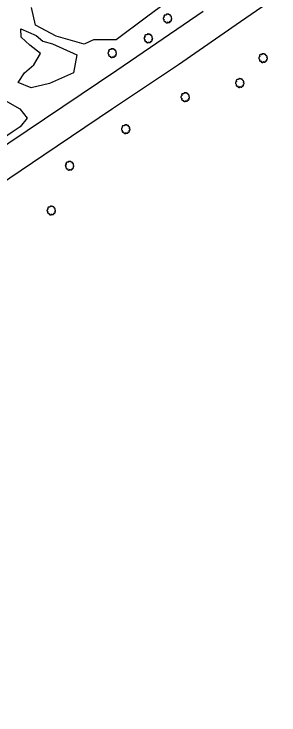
# Model space of a CAD drawing. Extents: x 1901471 to 1963503, y 756461 to 799997.
# Drawn here: x 1914931 to 1915148, y 763083 to 763658 of the extents above; entities that cross this region are included whole.
import ezdxf

# ---------------------------------------------------------------- set-up
doc = ezdxf.new("R2010")
doc.units = 0
doc.layers.add('RD_EX_Road', color=7, linetype='Continuous')
doc.layers.add('RD_EX_VEG', color=7, linetype='Continuous')

# ---------------------------------------------------------------- blocks, each defined once
blk = doc.blocks.new('T2')
at = {"layer": 'RD_EX_VEG'}
for points in [[(0.05233333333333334, 7.213166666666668), (-0.24750000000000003, 7.238166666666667), (-0.5723333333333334, 7.138166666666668), (-0.8222500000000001, 7.038250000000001), (-1.0471666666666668, 6.963250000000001), (-1.2720833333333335, 6.863250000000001), (-1.5719166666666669, 6.688416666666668), (-1.7968333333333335, 6.488416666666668), (-1.9218333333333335, 6.2385833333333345), (-1.9718333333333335, 6.013666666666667), (-2.0217500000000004, 5.738833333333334), (-2.0217500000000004, 5.563833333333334), (-2.146666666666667, 5.538833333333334), (-2.296666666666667, 5.563833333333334), (-2.5465000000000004, 5.638833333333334), (-2.796416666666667, 5.638833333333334), (-3.0463333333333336, 5.638833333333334), (-3.3961666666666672, 5.613833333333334), (-3.7460000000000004, 5.613833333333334), (-4.020833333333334, 5.563833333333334), (-4.345750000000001, 5.513916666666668), (-4.720583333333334, 5.389000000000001), (-5.0704166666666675, 5.264000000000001), (-5.37025, 5.014083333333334), (-5.620166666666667, 4.539333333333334), (-5.745166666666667, 4.189500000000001), (-5.895083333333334, 3.9395833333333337), (-5.745166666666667, 3.489833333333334), (-5.570166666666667, 3.139916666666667), (-5.545250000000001, 2.9400000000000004), (-5.470250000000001, 2.5152500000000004), (-5.37025, 2.2903333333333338), (-5.245333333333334, 2.0903333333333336), (-5.320250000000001, 2.065416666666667), (-5.695166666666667, 2.015416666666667), (-5.995000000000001, 1.9155000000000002), (-6.419833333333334, 1.6905833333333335), (-6.644750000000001, 1.465666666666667), (-6.744750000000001, 1.1407500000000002), (-6.769666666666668, 0.7909166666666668), (-6.869583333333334, 0.5910833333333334), (-6.944583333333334, 0.3161666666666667), (-6.969583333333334, 0.2411666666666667), (-7.019583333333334, -0.08366666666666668), (-6.9195833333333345, -0.5335000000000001), (-6.894583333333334, -0.8833333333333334), (-6.769666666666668, -1.1082500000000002), (-6.619750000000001, -1.2830833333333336), (-6.444833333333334, -1.5330000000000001), (-6.045000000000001, -1.7579166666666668), (-5.7201666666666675, -1.8579166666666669), (-5.520250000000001, -1.8828333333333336), (-5.695166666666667, -2.382666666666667), (-5.745166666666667, -2.7325000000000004), (-5.870083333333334, -3.132333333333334), (-5.870083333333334, -3.2072500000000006), (-5.920000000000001, -3.682083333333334), (-5.770166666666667, -4.007000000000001), (-5.695166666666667, -4.38175), (-5.520250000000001, -4.606666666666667), (-5.245333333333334, -4.906583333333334), (-4.9205000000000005, -5.131416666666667), (-4.420666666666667, -5.256416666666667), (-4.020833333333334, -5.231416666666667), (-3.4460833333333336, -5.056500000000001), (-3.1962500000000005, -4.9815000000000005), (-3.2212500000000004, -5.156416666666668), (-3.1962500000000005, -5.531333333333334), (-3.1962500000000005, -5.956083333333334), (-3.0463333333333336, -6.280916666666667), (-2.946333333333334, -6.555833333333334), (-2.796416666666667, -6.805750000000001), (-2.4715000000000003, -7.030583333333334), (-2.07175, -7.1055833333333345), (-1.6469166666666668, -7.2555000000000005), (-1.1970833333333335, -7.330500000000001), (-0.6973333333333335, -7.355500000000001), (-0.09758333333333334, -7.205583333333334), (0.17725000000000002, -7.080583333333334), (0.27725000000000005, -6.905666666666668), (0.47716666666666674, -6.530833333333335), (0.4271666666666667, -6.3059166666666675), (0.4521666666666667, -5.706166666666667), (0.5520833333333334, -5.881166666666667), (0.7270833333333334, -6.231000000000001), (1.2268333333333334, -6.530833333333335), (1.626666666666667, -6.705750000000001), (2.101416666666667, -6.8557500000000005), (2.4013333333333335, -6.930666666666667), (2.8760833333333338, -6.8557500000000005), (3.2510000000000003, -6.780750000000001), (3.6257500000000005, -6.655750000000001), (3.9256666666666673, -6.380916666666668), (4.100583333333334, -6.106000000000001), (4.1505833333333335, -5.831166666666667), (4.2255, -5.456333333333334), (4.275500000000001, -5.281416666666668)], [(4.275500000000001, -5.281416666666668), (4.200583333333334, -5.106416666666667), (4.1505833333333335, -4.856583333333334), (4.2255, -4.881583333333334), (4.4004166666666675, -4.931583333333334), (4.675333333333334, -5.056500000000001), (4.900250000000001, -5.131416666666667), (5.225083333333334, -5.106416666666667), (5.500000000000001, -5.006500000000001), (5.949750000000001, -4.731583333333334), (6.224666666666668, -4.256833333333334), (6.499500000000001, -3.8570000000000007), (6.5745000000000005, -3.5321666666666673), (6.524500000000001, -3.3072500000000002), (6.499500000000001, -2.8075000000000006), (6.299583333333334, -2.5575833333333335), (6.249583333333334, -2.432666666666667), (6.1496666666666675, -2.0328333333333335), (6.224666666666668, -1.9828333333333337), (6.499500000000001, -1.9328333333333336), (6.874333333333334, -1.8079166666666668), (7.149250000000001, -1.6830000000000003), (7.374166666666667, -1.5080000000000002), (7.449083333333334, -1.2830833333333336), (7.424166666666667, -0.8833333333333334), (7.4740833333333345, -0.48350000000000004), (7.399166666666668, -0.3335), (7.299166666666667, -0.1836666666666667), (7.224166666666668, 0.016333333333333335), (7.074250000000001, 0.16616666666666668), (6.974333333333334, 0.3161666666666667), (6.874333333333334, 0.41608333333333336), (6.749416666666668, 0.5660833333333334), (6.5745000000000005, 0.6910000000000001), (6.424583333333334, 0.7410000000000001), (6.374583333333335, 0.8909166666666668), (6.524500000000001, 1.0908333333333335), (6.5745000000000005, 1.1907500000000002), (6.599416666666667, 1.4156666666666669), (6.824416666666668, 1.7655000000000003), (6.874333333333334, 2.1653333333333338), (6.824416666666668, 2.590166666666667), (6.774416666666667, 2.8650833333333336), (6.624416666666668, 3.139916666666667), (6.424583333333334, 3.3898333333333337), (6.299583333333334, 3.5647500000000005), (6.124666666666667, 3.689666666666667), (5.799833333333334, 3.814666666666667), (5.549916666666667, 3.864583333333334), (5.200083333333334, 3.864583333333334), (5.000166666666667, 3.9145833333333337), (5.025166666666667, 3.964583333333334), (5.025166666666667, 4.1145000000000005), (5.025166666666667, 4.389416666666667), (4.950166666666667, 4.839166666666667), (4.800250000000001, 5.339), (4.800250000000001, 5.364000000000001), (4.7002500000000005, 5.613833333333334), (4.475416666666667, 5.813750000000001), (4.3005, 5.913666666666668), (4.100583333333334, 6.038666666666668), (3.850666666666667, 6.063666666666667), (3.5508333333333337, 6.063666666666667), (3.2759166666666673, 6.013666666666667), (3.0760000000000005, 5.913666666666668), (2.9010833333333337, 5.788750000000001), (2.8260833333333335, 5.938666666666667), (2.726166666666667, 6.2385833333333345), (2.676166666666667, 6.3885000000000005), (2.52625, 6.563416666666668), (2.301416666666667, 6.7633333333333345), (1.8515000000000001, 6.888250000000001), (1.2268333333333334, 6.813333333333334), (0.9269166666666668, 6.613416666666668), (0.7770000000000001, 6.438500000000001), (0.7270833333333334, 6.563416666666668), (0.5270833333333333, 6.7633333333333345), (0.4271666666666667, 6.938250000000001), (0.25225000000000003, 7.063250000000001), (0.10233333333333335, 7.163166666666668), (0.0023333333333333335, 7.213166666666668)]]:
    blk.add_spline(points, degree=3, dxfattribs=at)

msp = doc.modelspace()

# ---------------------------------------------------------------- linework, layer by layer
at = {"layer": 'RD_EX_Road'}
for points in [[(1914432.7600000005, 763186.5300000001), (1914468.3700000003, 763210.7600000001), (1914585.1800000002, 763291.4900000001), (1914654.7500000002, 763339.1900000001), (1914742.2200000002, 763398.8900000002), (1914825.6300000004, 763453.7900000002), (1914880.0700000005, 763491.4400000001), (1914955.5400000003, 763542.0900000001), (1915011.64, 763580.2000000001), (1915065.7100000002, 763616.1800000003), (1915116.64, 763651.5200000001), (1915148.0200000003, 763673.3)], [(1913777.7200000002, 762772.05), (1913797.4800000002, 762786.2400000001), (1913817.4000000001, 762801.7700000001), (1913877.3200000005, 762835.4200000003), (1913936.2900000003, 762871.8), (1914010.9500000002, 762919.56), (1914065.2200000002, 762955.2500000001), (1914143.9600000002, 763005.6700000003), (1914223.0100000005, 763058.7700000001), (1914282.7700000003, 763100.8800000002), (1914350.2100000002, 763147.5400000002), (1914399.9300000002, 763189.3400000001), (1914482.5800000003, 763247.9400000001), (1914554.7300000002, 763296.9300000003), (1914585.9200000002, 763319.9100000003), (1914617.2900000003, 763341.8700000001), (1914657.3300000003, 763370.8400000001), (1914706.2300000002, 763403.6000000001), (1914752.1800000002, 763434.4100000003), (1914812.7100000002, 763475.1000000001), (1914850.7300000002, 763500.3900000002), (1914926.9400000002, 763551.9600000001), (1915015.1500000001, 763611.4800000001), (1915085.8300000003, 763659.9200000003)]]:
    msp.add_lwpolyline(points, dxfattribs=at)
at = {"layer": 'RD_EX_VEG'}
msp.add_lwpolyline([(1915066.5300000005, 763675.2900000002), (1915039.5200000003, 763655.1800000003), (1915014.7700000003, 763636.33), (1914996.2100000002, 763636.33), (1914988.6100000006, 763632.9600000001), (1914965.5500000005, 763639.4300000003), (1914948.6700000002, 763648.4300000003), (1914945.3000000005, 763663.05)], dxfattribs=at)
for points in [[(1914962.4600000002, 763633.1000000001), (1914982.4300000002, 763624.1000000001), (1914979.89, 763609.4700000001), (1914960.2100000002, 763600.7500000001), (1914945.0200000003, 763597.1000000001), (1914934.3300000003, 763601.6000000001), (1914939.6700000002, 763609.4700000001), (1914947.2700000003, 763615.9400000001), (1914952.6100000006, 763625.2200000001), (1914943.89, 763631.9700000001), (1914936.8600000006, 763638.7300000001), (1914936.5800000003, 763645.4800000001), (1914949.2400000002, 763640.1300000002), (1914954.5800000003, 763635.3500000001)], [(1914878.0800000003, 763570.1000000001), (1914886.8000000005, 763574.8800000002), (1914898.0500000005, 763585.0000000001), (1914910.9800000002, 763588.3800000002), (1914921.9500000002, 763587.82), (1914935.7400000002, 763579.9400000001), (1914941.9200000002, 763572.3500000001), (1914936.0200000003, 763565.0300000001), (1914929.5500000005, 763560.81), (1914919.7000000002, 763554.06), (1914907.3300000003, 763556.6000000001), (1914893.8300000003, 763557.7200000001), (1914886.5100000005, 763547.31), (1914874.7000000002, 763554.9100000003), (1914877.2300000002, 763566.1600000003)]]:
    msp.add_lwpolyline(points, close=True, dxfattribs=at)

# ---------------------------------------------------------------- block references
at = {"layer": 'RD_EX_VEG', "xscale": 0.4921259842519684, "yscale": 0.4921259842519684}
for p in [(1915056.6800000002, 763654.05), (1915040.9300000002, 763637.7400000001), (1915011.4000000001, 763625.6500000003), (1915134.9300000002, 763621.57), (1915115.8600000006, 763601.1000000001), (1915071.1700000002, 763589.5400000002), (1915022.4200000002, 763563.2900000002), (1914976.4800000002, 763533.2900000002), (1914961.4800000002, 763496.56)]:
    msp.add_blockref('T2', p, dxfattribs=at)

doc.saveas('drawing.dxf')
